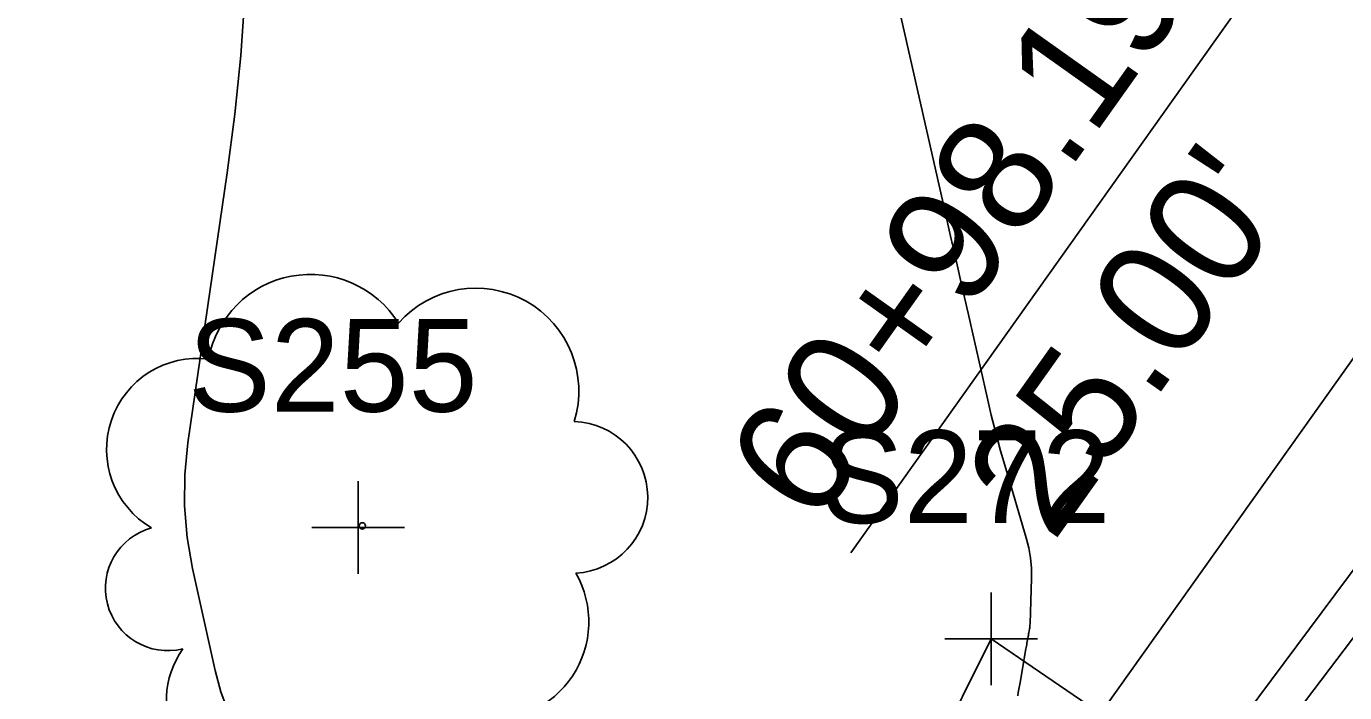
# Model space of a CAD drawing. Extents: x 816928 to 825690, y 436959 to 448212.
# Drawn here: x 819091.2 to 819148.1, y 445458.1 to 445486.8 of the extents above; entities that cross this region are included whole.
import ezdxf

# ---------------------------------------------------------------- set-up
doc = ezdxf.new("R2010")
doc.units = 0
for name, color, linetype in [('SURVEY - CONTOURS - Intermediate with optional Text', 7, 'Continuous'), ('SURVEY - DTM - Breaklines', 7, 'Continuous'), ('SURVEY - PROPERTY - Parcels', 7, 'Continuous'), ('SURVEY - PROPERTY - ROW Lines', 7, 'Continuous'), ('SURVEY - PROPERTY - Station and Offset Flags', 7, 'Continuous'), ('SURVEY - VEGETATION - Features - Points - Locators', 7, 'Continuous'), ('SURVEY - VEGETATION - Features - Points - Numbers', 7, 'Continuous'), ('SURVEY - VEGETATION - Features with Text', 7, 'Continuous')]:
    doc.layers.add(name, color=color, linetype=linetype)

msp = doc.modelspace()

# ---------------------------------------------------------------- linework, layer by layer
at = {"layer": 'SURVEY - CONTOURS - Intermediate with optional Text'}
for points in [[(819125.002, 445504.618), (819130.841, 445478.865), (819131.092, 445477.757), (819131.344, 445476.649), (819131.595, 445475.541), (819131.846, 445474.432), (819132.667, 445470.812), (819132.849, 445470.038), (819133.044, 445469.267), (819133.251, 445468.499), (819133.47, 445467.735), (819134.355, 445464.738), (819134.464, 445464.308), (819134.538, 445463.874), (819134.577, 445463.436), (819134.58, 445462.992), (819134.52, 445461.021), (819134.517, 445460.967), (819134.512, 445460.914), (819134.506, 445460.86), (819134.497, 445460.807), (819134.467, 445460.633), (819134.46, 445460.595), (819134.454, 445460.558), (819134.447, 445460.521), (819134.44, 445460.484), (819134.389, 445460.194), (819134.378, 445460.131), (819134.368, 445460.069), (819134.357, 445460.007), (819134.346, 445459.945), (819134.273, 445459.531), (819134.257, 445459.442), (819134.241, 445459.354), (819134.226, 445459.265), (819134.21, 445459.176), (819134.09, 445458.497), (819134.065, 445458.351), (819134.039, 445458.205), (819134.013, 445458.06), (819133.988, 445457.914)], [(819100.656, 445488.086), (819100.472, 445485.546), (819100.215, 445483.012), (819099.885, 445480.484), (819098.197, 445468.834), (819098.061, 445467.471), (819098.049, 445466.113), (819098.16, 445464.76), (819098.395, 445463.411), (819099.363, 445459.012), (819099.612, 445458.088), (819099.946, 445457.199)]]:
    msp.add_lwpolyline(points, dxfattribs=at)
at = {"layer": 'SURVEY - DTM - Breaklines'}
for points in [[(819118.978, 445407.377), (819117.57, 445406.343), (819114.532, 445406.403), (819113.102, 445408.626), (819135.567, 445446.02), (819169.745, 445491.92), (819174.281, 445498.118), (819175.554, 445494.551), (819176.385, 445491.733), (819158.653, 445466.757), (819126.734, 445419.87), (819118.978, 445407.377)], [(819115.288, 445409.845), (819137.034, 445445.343), (819171.559, 445490.897)]]:
    msp.add_lwpolyline(points, dxfattribs=at)
at = {"layer": 'SURVEY - PROPERTY - Parcels'}
msp.add_line((818939.168, 445178.006), (819170.276, 445503.188), dxfattribs=at)
at = {"layer": 'SURVEY - PROPERTY - ROW Lines'}
msp.add_line((818939.168, 445178.006), (819182.874, 445520.914), dxfattribs=at)
at = {"layer": 'SURVEY - PROPERTY - Station and Offset Flags'}
msp.add_line((819148.75, 445494.987), (819126.795, 445464.094), dxfattribs=at)
at = {"layer": 'SURVEY - VEGETATION - Features - Points - Locators'}
for p, q in [((819105.536, 445467.182), (819105.536, 445463.182)), ((819107.536, 445465.182), (819103.536, 445465.182)), ((819132.843, 445462.376), (819132.843, 445458.376)), ((819134.843, 445460.376), (819130.843, 445460.376))]:
    msp.add_line(p, q, dxfattribs=at)
at = {"layer": 'SURVEY - VEGETATION - Features with Text'}
msp.add_lwpolyline([(819150.889, 445448.052), (819136.054, 445432.381), (819125.378, 445445.371), (819132.843, 445460.376), (819150.889, 445448.052)], dxfattribs=at)
msp.add_circle((819105.72, 445465.253), 0.137, dxfattribs=at)
for centre, radius, start, end in [((819103.481, 445471.634), 4.472, 31.9683, 169.4925), ((819110.613, 445471.069), 4.443, 342.8641, 138.7026), ((819098.609, 445468.555), 3.925, 82.9155, 239.7044), ((819114.751, 445466.485), 3.277, 273.117, 88.1173), ((819097.328, 445462.564), 2.694, 105.0317, 283.7773), ((819111.264, 445461.114), 4.223, 262.9581, 29.8037), ((819101.18, 445457.703), 3.917, 145.0523, 338.472)]:
    msp.add_arc(centre, radius, start, end, dxfattribs=at)

# ---------------------------------------------------------------- texts
at = {"layer": 'SURVEY - PROPERTY - Station and Offset Flags'}
for s, p in [('60+98.19', (819125.267, 445465.181)), ("25.00'", (819135.511, 445464.491))]:
    msp.add_text(s, height=5, rotation=54.5985, dxfattribs=at).set_placement(p)
at = {"layer": 'SURVEY - VEGETATION - Features - Points - Numbers'}
for s, p in [('S255', (819098.2, 445470.182)), ('S272', (819125.507, 445465.376))]:
    msp.add_text(s, height=4, dxfattribs=at).set_placement(p)

doc.saveas('drawing.dxf')
